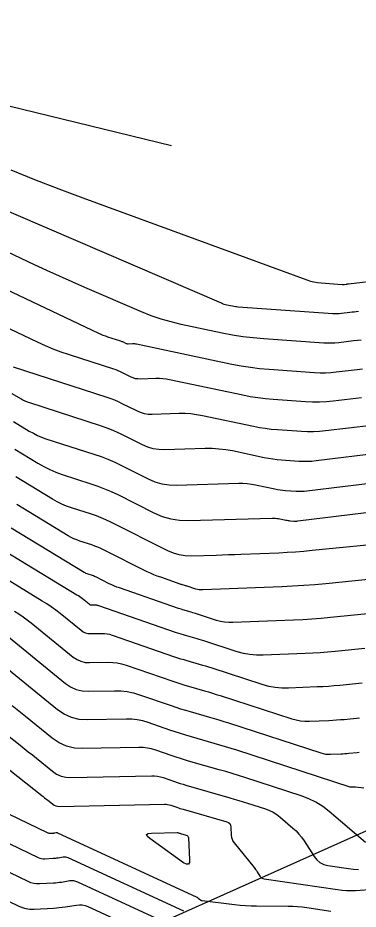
# Model space of a CAD drawing. Extents: x 1354696 to 1366163, y 660729 to 670380.
# Drawn here: x 1361471.3 to 1361516, y 664898.2 to 665015.2 of the extents above; entities that cross this region are included whole.
import ezdxf

# ---------------------------------------------------------------- set-up
doc = ezdxf.new("R2010")
doc.units = 0
doc.layers.add('R_Contours', color=7, linetype='Continuous')
doc.layers.add('R_Erosion', color=7, linetype='Continuous')

msp = doc.modelspace()

# ---------------------------------------------------------------- linework, layer by layer
at = {"layer": 'R_Contours'}
for points in [[(1361435.33, 665015.91), (1361440.33, 665013.76), (1361441.31, 665013.35), (1361442.3, 665012.95), (1361443.28, 665012.56), (1361444.28, 665012.19), (1361457.77, 665007.25), (1361460.37, 665006.34), (1361462.98, 665005.51), (1361465.62, 665004.74), (1361468.28, 665004.06), (1361491.48, 664998.41)], [(1361470.38, 664995.24), (1361473.52, 664993.96), (1361476.68, 664992.73), (1361479.86, 664991.55), (1361509.26, 664980.78), (1361509.71, 664980.63), (1361510.17, 664980.52), (1361510.64, 664980.43), (1361511.12, 664980.38), (1361513.86, 664980.19), (1361513.93, 664980.19), (1361514, 664980.19), (1361514.07, 664980.19), (1361514.14, 664980.2), (1361514.41, 664980.23), (1361514.48, 664980.24), (1361514.55, 664980.25), (1361514.62, 664980.25), (1361514.69, 664980.26), (1361527.95, 664981.85)], [(1361516.35, 664972.89), (1361515.87, 664972.83), (1361515.38, 664972.77), (1361513.42, 664972.53), (1361512.93, 664972.49), (1361512.44, 664972.46), (1361511.95, 664972.46), (1361511.46, 664972.48), (1361503.58, 664973.04), (1361502.21, 664973.16), (1361500.85, 664973.33), (1361499.49, 664973.54), (1361498.14, 664973.8), (1361492.76, 664974.94), (1361491.43, 664975.26), (1361490.11, 664975.64), (1361488.82, 664976.08), (1361487.54, 664976.6), (1361480.1, 664979.8), (1361478.44, 664980.52), (1361476.79, 664981.26), (1361475.14, 664982.01), (1361473.5, 664982.78), (1361454.87, 664991.62)], [(1361516.01, 664976.63), (1361515.73, 664976.6), (1361515.45, 664976.57), (1361515.17, 664976.53), (1361514.9, 664976.5), (1361513.78, 664976.36), (1361513.5, 664976.34), (1361513.22, 664976.32), (1361512.94, 664976.32), (1361512.66, 664976.34), (1361500.23, 664977.22), (1361500.04, 664977.23), (1361499.86, 664977.26), (1361499.67, 664977.28), (1361499.48, 664977.32), (1361498.74, 664977.48), (1361498.55, 664977.52), (1361498.37, 664977.57), (1361498.19, 664977.64), (1361498.02, 664977.71), (1361467.28, 664990.93)], [(1361462.63, 664982.95), (1361481.9, 664973.81), (1361482.19, 664973.67), (1361482.49, 664973.55), (1361482.8, 664973.43), (1361483.1, 664973.33), (1361484.79, 664972.78), (1361484.87, 664972.75), (1361484.96, 664972.72), (1361485.04, 664972.68), (1361485.12, 664972.65), (1361485.45, 664972.48), (1361485.53, 664972.45), (1361485.61, 664972.42), (1361485.7, 664972.41), (1361485.79, 664972.41), (1361486.38, 664972.43), (1361486.51, 664972.43), (1361486.64, 664972.42), (1361486.77, 664972.4), (1361486.9, 664972.38), (1361499.4, 664969.74), (1361500.61, 664969.51), (1361501.83, 664969.31), (1361503.05, 664969.16), (1361504.28, 664969.06), (1361510.26, 664968.63), (1361510.97, 664968.6), (1361511.67, 664968.6), (1361512.37, 664968.63), (1361513.07, 664968.7), (1361515.86, 664969.04), (1361516.56, 664969.13)], [(1361516.41, 664965.32), (1361512.71, 664964.87), (1361511.8, 664964.78), (1361510.89, 664964.74), (1361509.98, 664964.74), (1361509.07, 664964.78), (1361504.82, 664965.08), (1361503.81, 664965.17), (1361502.81, 664965.29), (1361501.81, 664965.45), (1361500.82, 664965.64), (1361491.21, 664967.67), (1361490.77, 664967.75), (1361490.33, 664967.8), (1361489.89, 664967.83), (1361489.44, 664967.83), (1361487.37, 664967.77), (1361487.06, 664967.78), (1361486.76, 664967.82), (1361486.47, 664967.91), (1361486.19, 664968.03), (1361485.07, 664968.59), (1361484.79, 664968.73), (1361484.5, 664968.85), (1361484.21, 664968.96), (1361483.92, 664969.06), (1361478.08, 664970.95), (1361477.02, 664971.31), (1361475.96, 664971.71), (1361474.93, 664972.14), (1361473.9, 664972.61), (1361467.53, 664975.63)], [(1361517.74, 664961.69), (1361511.69, 664960.96), (1361510.9, 664960.88), (1361510.11, 664960.84), (1361509.32, 664960.84), (1361508.53, 664960.88), (1361505.37, 664961.11), (1361504.58, 664961.17), (1361503.79, 664961.27), (1361503.01, 664961.39), (1361502.23, 664961.54), (1361495.53, 664962.96), (1361494.78, 664963.09), (1361494.02, 664963.19), (1361493.26, 664963.23), (1361492.49, 664963.23), (1361488.96, 664963.13), (1361488.43, 664963.14), (1361487.92, 664963.22), (1361487.42, 664963.37), (1361486.93, 664963.58), (1361485.02, 664964.54), (1361484.54, 664964.77), (1361484.05, 664964.98), (1361483.55, 664965.17), (1361483.05, 664965.35), (1361470.74, 664969.32)], [(1361519.06, 664958.07), (1361510.48, 664957.03), (1361509.91, 664956.97), (1361509.34, 664956.94), (1361508.77, 664956.94), (1361508.2, 664956.97), (1361505.91, 664957.13), (1361505.34, 664957.18), (1361504.77, 664957.25), (1361504.21, 664957.34), (1361503.65, 664957.45), (1361499.48, 664958.33), (1361498.6, 664958.49), (1361497.71, 664958.59), (1361496.82, 664958.64), (1361495.92, 664958.64), (1361490.54, 664958.49), (1361489.8, 664958.51), (1361489.07, 664958.62), (1361488.36, 664958.83), (1361487.68, 664959.12), (1361484.97, 664960.48), (1361484.29, 664960.81), (1361483.6, 664961.11), (1361482.89, 664961.38), (1361482.18, 664961.63), (1361472.87, 664964.63), (1361472.57, 664964.74), (1361472.27, 664964.87), (1361471.98, 664965.01), (1361471.7, 664965.17), (1361470.59, 664965.84)], [(1361470.75, 664962.2), (1361472.82, 664960.94), (1361473.35, 664960.65), (1361473.89, 664960.38), (1361474.44, 664960.14), (1361475.01, 664959.94), (1361481.31, 664957.91), (1361482.23, 664957.59), (1361483.14, 664957.24), (1361484.04, 664956.85), (1361484.92, 664956.43), (1361488.42, 664954.67), (1361489.31, 664954.29), (1361490.22, 664954.02), (1361491.16, 664953.88), (1361492.13, 664953.85), (1361500.31, 664954.09), (1361500.86, 664954.09), (1361501.41, 664954.05), (1361501.96, 664953.99), (1361502.5, 664953.89), (1361505.06, 664953.35), (1361505.4, 664953.28), (1361505.75, 664953.23), (1361506.1, 664953.19), (1361506.45, 664953.15), (1361507.86, 664953.06), (1361508.21, 664953.04), (1361508.56, 664953.04), (1361508.91, 664953.06), (1361509.26, 664953.09), (1361520.39, 664954.44)], [(1361470.91, 664958.56), (1361473.94, 664956.72), (1361474.71, 664956.28), (1361475.5, 664955.89), (1361476.31, 664955.55), (1361477.14, 664955.25), (1361480.91, 664954.04), (1361481.81, 664953.73), (1361482.69, 664953.38), (1361483.57, 664953.01), (1361484.43, 664952.6), (1361489.17, 664950.21), (1361490.25, 664949.75), (1361491.38, 664949.42), (1361492.53, 664949.24), (1361493.72, 664949.21), (1361504.69, 664949.53), (1361504.9, 664949.53), (1361505.11, 664949.52), (1361505.31, 664949.49), (1361505.51, 664949.45), (1361506.47, 664949.25), (1361506.6, 664949.23), (1361506.73, 664949.21), (1361506.86, 664949.19), (1361506.99, 664949.18), (1361507.52, 664949.14), (1361507.65, 664949.14), (1361507.78, 664949.14), (1361507.92, 664949.14), (1361508.05, 664949.16), (1361521.72, 664950.81)], [(1361520.74, 664946.3), (1361509.94, 664945.25), (1361508.85, 664945.15), (1361507.75, 664945.06), (1361506.65, 664945), (1361505.56, 664944.94), (1361500.59, 664944.74), (1361499.78, 664944.71), (1361498.97, 664944.68), (1361498.15, 664944.65), (1361497.34, 664944.63), (1361494.08, 664944.53), (1361493.28, 664944.55), (1361492.5, 664944.68), (1361491.74, 664944.9), (1361491, 664945.21), (1361483.5, 664948.98), (1361482.88, 664949.28), (1361482.25, 664949.55), (1361481.62, 664949.8), (1361480.97, 664950.02), (1361478.36, 664950.86), (1361477.72, 664951.09), (1361477.09, 664951.35), (1361476.48, 664951.66), (1361475.88, 664951.99), (1361471.07, 664954.92)], [(1361519.43, 664941.67), (1361511.72, 664940.91), (1361510.27, 664940.78), (1361508.83, 664940.67), (1361507.38, 664940.58), (1361505.94, 664940.51), (1361495.58, 664940.09), (1361495.35, 664940.09), (1361495.13, 664940.11), (1361494.91, 664940.15), (1361494.69, 664940.21), (1361493.55, 664940.58), (1361493.48, 664940.6), (1361493.4, 664940.63), (1361493.32, 664940.65), (1361493.24, 664940.67), (1361492.93, 664940.76), (1361492.86, 664940.78), (1361492.78, 664940.81), (1361492.7, 664940.83), (1361492.63, 664940.86), (1361490.06, 664941.75), (1361489.61, 664941.91), (1361489.16, 664942.09), (1361488.72, 664942.29), (1361488.29, 664942.49), (1361482.57, 664945.37), (1361482.19, 664945.55), (1361481.81, 664945.71), (1361481.43, 664945.86), (1361481.03, 664946), (1361479.45, 664946.51), (1361479.06, 664946.65), (1361478.68, 664946.81), (1361478.31, 664946.99), (1361477.94, 664947.2), (1361471.2, 664951.29)], [(1361518.13, 664937.03), (1361512.33, 664936.46), (1361511.12, 664936.35), (1361509.91, 664936.26), (1361508.7, 664936.19), (1361507.49, 664936.13), (1361499.54, 664935.8), (1361498.99, 664935.8), (1361498.45, 664935.85), (1361497.92, 664935.95), (1361497.39, 664936.1), (1361494.63, 664936.99), (1361494.45, 664937.05), (1361494.26, 664937.11), (1361494.07, 664937.16), (1361493.89, 664937.22), (1361493.13, 664937.43), (1361492.95, 664937.49), (1361492.76, 664937.55), (1361492.57, 664937.61), (1361492.39, 664937.67), (1361484.65, 664940.35), (1361484.31, 664940.47), (1361483.98, 664940.61), (1361483.65, 664940.75), (1361483.32, 664940.91), (1361481.64, 664941.76), (1361481.51, 664941.82), (1361481.37, 664941.88), (1361481.24, 664941.93), (1361481.1, 664941.98), (1361480.54, 664942.16), (1361480.4, 664942.21), (1361480.26, 664942.27), (1361480.13, 664942.33), (1361480, 664942.4), (1361470.42, 664948.22)], [(1361516.83, 664932.39), (1361512.94, 664932.01), (1361511.96, 664931.92), (1361510.99, 664931.85), (1361510.02, 664931.79), (1361509.04, 664931.74), (1361503.49, 664931.52), (1361502.63, 664931.52), (1361501.77, 664931.6), (1361500.93, 664931.75), (1361500.1, 664931.98), (1361495.71, 664933.4), (1361495.42, 664933.5), (1361495.12, 664933.59), (1361494.83, 664933.68), (1361494.53, 664933.76), (1361493.33, 664934.11), (1361493.04, 664934.19), (1361492.74, 664934.29), (1361492.44, 664934.38), (1361492.15, 664934.48), (1361481.94, 664938.02), (1361481.83, 664938.05), (1361481.73, 664938.07), (1361481.62, 664938.08), (1361481.51, 664938.09), (1361481.06, 664938.08), (1361480.95, 664938.08), (1361480.85, 664938.11), (1361480.75, 664938.15), (1361480.66, 664938.21), (1361479.8, 664938.91), (1361479.62, 664939.05), (1361479.45, 664939.18), (1361479.26, 664939.3), (1361479.07, 664939.42), (1361469.64, 664945.15)], [(1361516.49, 664927.85), (1361513.55, 664927.56), (1361512.81, 664927.5), (1361512.07, 664927.44), (1361511.33, 664927.39), (1361510.59, 664927.36), (1361506.82, 664927.2), (1361505.95, 664927.21), (1361505.09, 664927.29), (1361504.24, 664927.44), (1361503.4, 664927.67), (1361496.8, 664929.81), (1361496.39, 664929.94), (1361495.98, 664930.07), (1361495.58, 664930.19), (1361495.17, 664930.31), (1361493.53, 664930.78), (1361493.13, 664930.9), (1361492.72, 664931.02), (1361492.32, 664931.15), (1361491.91, 664931.29), (1361483.73, 664934.13), (1361483.39, 664934.23), (1361483.04, 664934.3), (1361482.69, 664934.34), (1361482.33, 664934.35), (1361480.9, 664934.32), (1361480.55, 664934.34), (1361480.22, 664934.42), (1361479.91, 664934.56), (1361479.63, 664934.75), (1361476.85, 664937), (1361476.29, 664937.44), (1361475.71, 664937.86), (1361475.12, 664938.26), (1361474.52, 664938.64), (1361468.86, 664942.08)], [(1361470.89, 664937.3), (1361471.45, 664936.94), (1361472.01, 664936.57), (1361472.54, 664936.18), (1361473.07, 664935.77), (1361478.59, 664931.29), (1361479.08, 664930.96), (1361479.6, 664930.73), (1361480.15, 664930.59), (1361480.74, 664930.56), (1361483.16, 664930.61), (1361483.76, 664930.59), (1361484.36, 664930.53), (1361484.94, 664930.41), (1361485.52, 664930.24), (1361491.67, 664928.1), (1361492.19, 664927.93), (1361492.7, 664927.76), (1361493.22, 664927.6), (1361493.73, 664927.45), (1361495.81, 664926.86), (1361496.33, 664926.71), (1361496.85, 664926.55), (1361497.36, 664926.39), (1361497.88, 664926.23), (1361507.25, 664923.19), (1361507.82, 664923.03), (1361508.4, 664922.93), (1361508.98, 664922.87), (1361509.57, 664922.87), (1361512.14, 664922.98), (1361512.65, 664923), (1361513.15, 664923.03), (1361513.65, 664923.07), (1361514.16, 664923.11), (1361516.16, 664923.31)], [(1361468.59, 664935.1), (1361477.55, 664927.83), (1361478.24, 664927.37), (1361478.97, 664927.04), (1361479.75, 664926.85), (1361480.58, 664926.79), (1361483.99, 664926.87), (1361484.84, 664926.85), (1361485.67, 664926.75), (1361486.49, 664926.59), (1361487.3, 664926.34), (1361491.44, 664924.91), (1361492.06, 664924.7), (1361492.68, 664924.5), (1361493.31, 664924.31), (1361493.93, 664924.12), (1361496.45, 664923.4), (1361497.08, 664923.22), (1361497.71, 664923.03), (1361498.33, 664922.84), (1361498.96, 664922.64), (1361511.09, 664918.71), (1361511.4, 664918.62), (1361511.7, 664918.56), (1361512.02, 664918.54), (1361512.33, 664918.54), (1361513.7, 664918.59), (1361513.96, 664918.6), (1361514.23, 664918.62), (1361514.5, 664918.64), (1361514.76, 664918.67), (1361515.83, 664918.77), (1361516.1, 664918.79)], [(1361457.56, 664930.77), (1361471.63, 664919.71), (1361472.16, 664919.28), (1361472.69, 664918.86), (1361473.22, 664918.44), (1361473.75, 664918.01), (1361475.86, 664916.3), (1361476.41, 664915.93), (1361476.99, 664915.67), (1361477.61, 664915.52), (1361478.27, 664915.48), (1361488.88, 664915.7), (1361489.26, 664915.69), (1361489.65, 664915.65), (1361490.02, 664915.57), (1361490.4, 664915.46), (1361491.87, 664914.95), (1361492.24, 664914.82), (1361492.62, 664914.7), (1361492.99, 664914.59), (1361493.36, 664914.48), (1361499.14, 664912.82), (1361499.72, 664912.65), (1361500.3, 664912.48), (1361500.87, 664912.3), (1361501.44, 664912.12), (1361503.82, 664911.35), (1361504.33, 664911.16), (1361504.82, 664910.91), (1361505.29, 664910.62), (1361505.72, 664910.28), (1361507.42, 664908.83), (1361507.83, 664908.46), (1361508.2, 664908.06), (1361508.55, 664907.63), (1361508.87, 664907.17), (1361510.19, 664905.11), (1361510.54, 664904.66), (1361510.96, 664904.32), (1361511.45, 664904.08), (1361512, 664903.94), (1361514.72, 664903.53), (1361515.37, 664903.45), (1361516.02, 664903.41)], [(1361516.74, 664914.08), (1361515.63, 664914.23), (1361515.6, 664914.23), (1361515.56, 664914.23), (1361515.53, 664914.23), (1361515.5, 664914.23), (1361515.37, 664914.22), (1361515.34, 664914.21), (1361515.31, 664914.21), (1361515.28, 664914.21), (1361515.25, 664914.21), (1361515.09, 664914.2), (1361515.05, 664914.2), (1361515.01, 664914.2), (1361514.98, 664914.21), (1361514.94, 664914.22), (1361500.04, 664919.05), (1361499.31, 664919.29), (1361498.57, 664919.51), (1361497.83, 664919.73), (1361497.09, 664919.95), (1361494.09, 664920.81), (1361493.37, 664921.02), (1361492.66, 664921.24), (1361491.95, 664921.47), (1361491.24, 664921.71), (1361488.42, 664922.68), (1361487.71, 664922.9), (1361486.99, 664923.04), (1361486.26, 664923.13), (1361485.52, 664923.14), (1361480.42, 664923.03), (1361479.35, 664923.1), (1361478.34, 664923.35), (1361477.4, 664923.77), (1361476.51, 664924.37), (1361469.37, 664930.16)], [(1361516.93, 664906.95), (1361512.19, 664911), (1361511.34, 664911.66), (1361510.44, 664912.22), (1361509.49, 664912.7), (1361508.49, 664913.08), (1361501.12, 664915.46), (1361500.28, 664915.73), (1361499.43, 664915.99), (1361498.59, 664916.25), (1361497.74, 664916.5), (1361493.73, 664917.64), (1361493.18, 664917.8), (1361492.64, 664917.97), (1361492.1, 664918.15), (1361491.56, 664918.33), (1361489.41, 664919.07), (1361488.87, 664919.23), (1361488.32, 664919.35), (1361487.76, 664919.41), (1361487.2, 664919.42), (1361479.82, 664919.27), (1361478.73, 664919.33), (1361477.69, 664919.58), (1361476.72, 664920.02), (1361475.82, 664920.64), (1361472.31, 664923.48), (1361471.43, 664924.19), (1361470.55, 664924.89)], [(1361512.38, 664897.91), (1361509.24, 664898.38), (1361508.64, 664898.45), (1361508.03, 664898.51), (1361507.42, 664898.55), (1361506.81, 664898.56), (1361502.65, 664898.58), (1361501.92, 664898.59), (1361501.19, 664898.62), (1361500.47, 664898.68), (1361499.74, 664898.76), (1361495.51, 664899.28), (1361495.46, 664899.29), (1361495.41, 664899.3), (1361495.36, 664899.32), (1361495.31, 664899.35), (1361495.09, 664899.51), (1361495.07, 664899.53), (1361495.05, 664899.55), (1361495.03, 664899.57), (1361495.01, 664899.59), (1361494.94, 664899.67), (1361494.92, 664899.69), (1361494.9, 664899.71), (1361494.87, 664899.73), (1361494.85, 664899.74), (1361476.56, 664908.18), (1361476.51, 664908.2), (1361476.46, 664908.21), (1361476.41, 664908.21), (1361476.36, 664908.21), (1361476.15, 664908.17), (1361476.1, 664908.16), (1361476.04, 664908.16), (1361475.99, 664908.15), (1361475.94, 664908.15), (1361475.58, 664908.13), (1361475.5, 664908.13), (1361475.43, 664908.14), (1361475.36, 664908.16), (1361475.29, 664908.19), (1361446.63, 664922.01)], [(1361443.86, 664919.52), (1361473.98, 664905), (1361474.19, 664904.91), (1361474.41, 664904.85), (1361474.64, 664904.82), (1361474.87, 664904.82), (1361475.96, 664904.88), (1361476.12, 664904.89), (1361476.28, 664904.9), (1361476.44, 664904.92), (1361476.61, 664904.95), (1361477.25, 664905.05), (1361477.41, 664905.07), (1361477.57, 664905.06), (1361477.72, 664905.02), (1361477.87, 664904.97), (1361493.04, 664897.97)], [(1361467.06, 664918.95), (1361474.47, 664913.12), (1361474.65, 664912.97), (1361474.83, 664912.83), (1361475.01, 664912.69), (1361475.19, 664912.54), (1361475.9, 664911.97), (1361476.09, 664911.84), (1361476.29, 664911.75), (1361476.5, 664911.7), (1361476.72, 664911.69), (1361490.55, 664911.98), (1361490.76, 664911.97), (1361490.97, 664911.95), (1361491.18, 664911.91), (1361491.38, 664911.85), (1361492.19, 664911.57), (1361492.39, 664911.5), (1361492.59, 664911.43), (1361492.8, 664911.37), (1361493, 664911.31), (1361498.72, 664909.67), (1361498.95, 664909.57), (1361499.12, 664909.43), (1361499.23, 664909.23), (1361499.27, 664908.98), (1361499.33, 664907.89), (1361499.37, 664907.62), (1361499.44, 664907.37), (1361499.55, 664907.13), (1361499.7, 664906.91), (1361502.31, 664903.68), (1361502.42, 664903.55), (1361502.52, 664903.41), (1361502.62, 664903.27), (1361502.71, 664903.12), (1361503.09, 664902.54), (1361503.19, 664902.41), (1361503.31, 664902.31), (1361503.45, 664902.24), (1361503.62, 664902.2), (1361513.25, 664900.77), (1361513.85, 664900.69), (1361514.44, 664900.65), (1361515.04, 664900.64), (1361515.64, 664900.67), (1361518.04, 664900.82)], [(1361491.22, 664896.19), (1361479.17, 664901.76), (1361478.92, 664901.85), (1361478.67, 664901.91), (1361478.41, 664901.92), (1361478.14, 664901.9), (1361477.06, 664901.72), (1361476.79, 664901.68), (1361476.52, 664901.65), (1361476.25, 664901.62), (1361475.98, 664901.61), (1361474.17, 664901.51), (1361473.78, 664901.51), (1361473.4, 664901.56), (1361473.03, 664901.66), (1361472.67, 664901.81), (1361446.57, 664914.4)], [(1361449.27, 664909.27), (1361471.36, 664898.62), (1361471.87, 664898.41), (1361472.38, 664898.27), (1361472.91, 664898.2), (1361473.46, 664898.2), (1361476, 664898.33), (1361476.38, 664898.36), (1361476.76, 664898.4), (1361477.14, 664898.44), (1361477.52, 664898.5), (1361479.03, 664898.74), (1361479.4, 664898.78), (1361479.77, 664898.75), (1361480.13, 664898.68), (1361480.48, 664898.54), (1361489.41, 664894.42)]]:
    msp.add_lwpolyline(points, dxfattribs=at)
msp.add_lwpolyline([(1361492.54, 664908.17), (1361492.57, 664908.16), (1361492.61, 664908.15), (1361492.64, 664908.14), (1361493.41, 664907.92), (1361493.53, 664907.87), (1361493.62, 664907.79), (1361493.68, 664907.68), (1361493.71, 664907.55), (1361493.86, 664904.73), (1361493.83, 664904.31), (1361493.69, 664904.1), (1361493.44, 664904.1), (1361493.07, 664904.3), (1361488.63, 664907.49), (1361488.3, 664907.78), (1361488.22, 664908), (1361488.4, 664908.13), (1361488.85, 664908.18), (1361492.23, 664908.26), (1361492.26, 664908.25), (1361492.3, 664908.25), (1361492.33, 664908.24), (1361492.37, 664908.23), (1361492.5, 664908.19)], close=True, dxfattribs=at)
at = {"layer": 'R_Erosion'}
msp.add_line((1361352.9, 664835.14), (1361562.48, 664928.8), dxfattribs=at)

doc.saveas('drawing.dxf')
